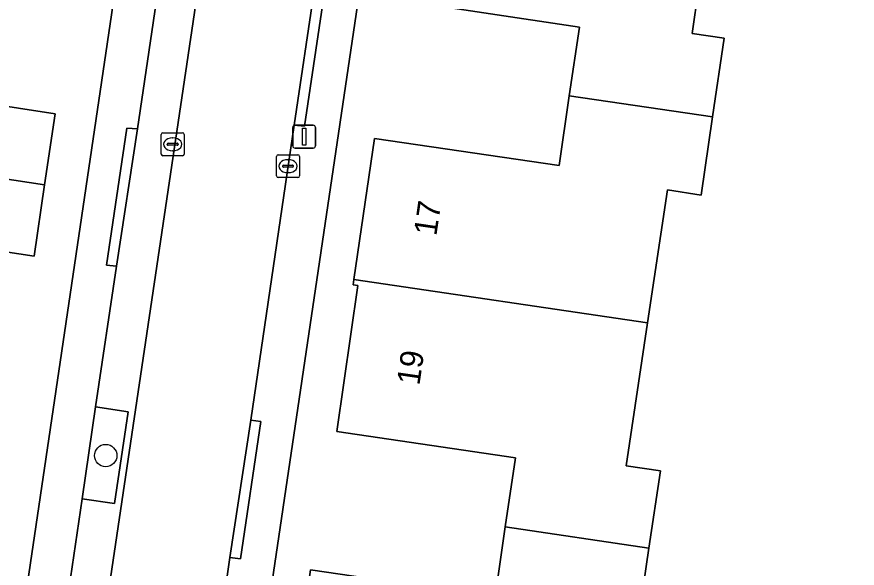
# Model space of a CAD drawing. Extents: x 164148 to 165261, y 382513 to 383432.
# Drawn here: x 164395.92 to 164432.53, y 383094.13 to 383118.15 of the extents above; entities that cross this region are included whole.
import ezdxf

# ---------------------------------------------------------------- set-up
doc = ezdxf.new("R2010")
doc.units = 0
for name, color, linetype in [('IMGEO_Boom', 7, 'Continuous'), ('IMGEO_Erf', 7, 'Continuous'), ('IMGEO_Groenvoorziening', 7, 'Continuous'), ('IMGEO_Kolk', 7, 'Continuous'), ('IMGEO_Lichtmast', 7, 'Continuous'), ('IMGEO_Pand', 7, 'Continuous'), ('IMGEO_Pand_nummerreeks', 7, 'Continuous'), ('IMGEO_Parkeervlak_open', 7, 'Continuous'), ('IMGEO_Rijbaan_lokaal_open', 7, 'Continuous'), ('IMGEO_Voetpad_open', 7, 'Continuous')]:
    doc.layers.add(name, color=color, linetype=linetype)

msp = doc.modelspace()

# ---------------------------------------------------------------- linework, layer by layer
at = {"layer": 'IMGEO_Boom'}
msp.add_circle((164399.793, 383099.032), 0.489, dxfattribs=at)
at = {"layer": 'IMGEO_Erf'}
for points in [[(164408.851, 383199.365), (164399.172, 383200.803), (164378.916, 383061.2), (164379.681, 383061.088), (164380.615, 383067.448), (164390.499, 383065.99), (164389.565, 383059.634), (164395.869, 383058.657), (164395.922, 383059.034), (164391.378, 383059.698), (164394.192, 383078.726), (164411.436, 383195.306)], [(164421.949, 383194.288), (164421.942, 383194.231), (164406.275, 383088.345)], [(164426.176, 383123.197), (164425.335, 383117.433), (164426.73, 383117.23), (164426.229, 383113.792), (164425.732, 383110.385), (164424.265, 383110.612), (164423.396, 383104.816), (164422.462, 383098.587), (164423.955, 383098.366), (164423.456, 383094.996), (164422.953, 383091.598), (164421.472, 383091.817), (164420.582, 383085.788), (164440.975, 383082.755)], [(164406.716, 383087.73), (164407.797, 383087.675), (164408.719, 383094.05), (164416.754, 383092.876), (164417.199, 383095.922), (164417.639, 383098.931), (164409.859, 383100.085), (164410.775, 383106.439), (164410.572, 383106.471), (164410.607, 383106.708), (164411.508, 383112.847), (164419.542, 383111.667), (164419.99, 383114.716), (164420.429, 383117.702), (164412.393, 383118.921)]]:
    msp.add_lwpolyline(points, dxfattribs=at)
msp.add_lwpolyline([(164397.596, 383113.926), (164397.135, 383110.828), (164396.675, 383107.73), (164390.464, 383108.674), (164390.918, 383111.782), (164391.372, 383114.89)], close=True, dxfattribs=at)
at = {"layer": 'IMGEO_Groenvoorziening'}
msp.add_lwpolyline([(164399.356, 383101.152), (164398.767, 383097.145), (164400.18, 383096.94), (164400.774, 383100.946)], close=True, dxfattribs=at)
at = {"layer": 'IMGEO_Kolk'}
for p, q in [((164402.212, 383112.174), (164402.212, 383113.026)), ((164402.287, 383113.1), (164403.139, 383113.1)), ((164402.7, 383112.88), (164402.725, 383112.88)), ((164403.213, 383113.026), (164403.213, 383112.174)), ((164402.471, 383112.594), (164402.471, 383112.606)), ((164402.909, 383112.557), (164402.511, 383112.557)), ((164402.514, 383112.643), (164402.912, 383112.643)), ((164402.955, 383112.606), (164402.955, 383112.594)), ((164403.139, 383112.1), (164402.287, 383112.1)), ((164402.723, 383112.32), (164402.698, 383112.32)), ((164407.311, 383112.145), (164408.163, 383112.145)), ((164407.236, 383111.219), (164407.236, 383112.071)), ((164407.724, 383111.925), (164407.749, 383111.925)), ((164408.237, 383112.071), (164408.237, 383111.219)), ((164407.495, 383111.639), (164407.495, 383111.651)), ((164407.933, 383111.602), (164407.535, 383111.602)), ((164407.538, 383111.688), (164407.936, 383111.688)), ((164407.747, 383111.365), (164407.722, 383111.365)), ((164407.979, 383111.651), (164407.979, 383111.639)), ((164408.163, 383111.145), (164407.311, 383111.145))]:
    msp.add_line(p, q, dxfattribs=at)
for points in [[(164402.212, 383112.174), (164402.212, 383113.026)], [(164402.287, 383113.1), (164403.139, 383113.1)], [(164403.213, 383113.026), (164403.213, 383112.174)], [(164403.139, 383112.1), (164402.287, 383112.1)], [(164407.311, 383112.145), (164408.163, 383112.145)], [(164407.236, 383111.219), (164407.236, 383112.071)], [(164408.237, 383112.071), (164408.237, 383111.219)], [(164408.163, 383111.145), (164407.311, 383111.145)]]:
    msp.add_lwpolyline(points, dxfattribs=at)
for centre, radius, start, end in [((164402.289, 383113.024), 0.0765, 91.552, 178.448), ((164402.289, 383113.024), 0.0765, 91.552, 178.448), ((164403.137, 383113.024), 0.0765, 1.552, 88.448), ((164403.137, 383113.024), 0.0765, 1.552, 88.448), ((164402.511, 383112.603), 0.0403, 85.8775, 175.7526), ((164402.508, 383112.593), 0.0366, 178.938, 274.7102), ((164402.912, 383112.6), 0.043, 264.8664, 352.4533), ((164402.916, 383112.605), 0.0386, 1.7309, 96.639), ((164402.289, 383112.176), 0.0765, 181.552, 268.448), ((164402.289, 383112.176), 0.0765, 181.552, 268.448), ((164403.137, 383112.176), 0.0765, 271.552, 358.448), ((164403.137, 383112.176), 0.0765, 271.552, 358.448), ((164407.313, 383112.069), 0.0765, 91.552, 178.448), ((164407.313, 383112.069), 0.0765, 91.552, 178.448), ((164408.161, 383112.069), 0.0765, 1.552, 88.448), ((164408.161, 383112.069), 0.0765, 1.552, 88.448), ((164407.535, 383111.648), 0.0403, 85.8775, 175.7526), ((164407.532, 383111.638), 0.0366, 178.938, 274.7102), ((164407.936, 383111.645), 0.043, 264.8664, 352.4533), ((164407.94, 383111.65), 0.0386, 1.7309, 96.639), ((164407.313, 383111.221), 0.0765, 181.552, 268.448), ((164407.313, 383111.221), 0.0765, 181.552, 268.448), ((164408.161, 383111.221), 0.0765, 271.552, 358.448), ((164408.161, 383111.221), 0.0765, 271.552, 358.448)]:
    msp.add_arc(centre, radius, start, end, dxfattribs=at)
for centre, major_axis, ratio, start_param, end_param in [((164402.699, 383112.6), (-0.387, 0.002), 0.722429, 4.712389, 7.853982), ((164402.724, 383112.6), (-0.39, 0.002), 0.717154, 1.570796, 4.712389), ((164407.723, 383111.645), (-0.387, 0.002), 0.722429, 4.712389, 7.853982), ((164407.748, 383111.645), (-0.39, 0.002), 0.717154, 1.570796, 4.712389)]:
    msp.add_ellipse(centre, major_axis=major_axis, ratio=ratio, start_param=start_param, end_param=end_param, dxfattribs=at)
at = {"layer": 'IMGEO_Lichtmast'}
for p, q in [((164407.941, 383112.529), (164407.941, 383113.329)), ((164407.941, 383113.329), (164407.941, 383112.529)), ((164408.041, 383113.429), (164408.831, 383113.429)), ((164408.831, 383113.429), (164408.041, 383113.429)), ((164408.931, 383113.329), (164408.931, 383112.529)), ((164408.931, 383112.529), (164408.931, 383113.329)), ((164408.831, 383112.429), (164408.041, 383112.429)), ((164408.041, 383112.429), (164408.831, 383112.429))]:
    msp.add_line(p, q, dxfattribs=at)
msp.add_lwpolyline([(164408.361, 383113.304), (164408.511, 383113.304), (164408.511, 383112.554), (164408.361, 383112.554), (164408.361, 383113.304)], dxfattribs=at)
for centre, start, end in [((164408.041, 383113.329), 90, 180), ((164408.041, 383113.329), 90, 180), ((164408.831, 383113.329), 0, 90), ((164408.831, 383113.329), 360, 90), ((164408.041, 383112.529), 180, 270), ((164408.041, 383112.529), 180, 270), ((164408.831, 383112.529), 270, 0), ((164408.831, 383112.529), 270, 0)]:
    msp.add_arc(centre, 0.1, start, end, dxfattribs=at)
at = {"layer": 'IMGEO_Pand'}
for points in [[(164419.99, 383114.716), (164426.229, 383113.792), (164426.73, 383117.23), (164425.335, 383117.433), (164426.176, 383123.197), (164413.308, 383125.101), (164412.393, 383118.921), (164420.429, 383117.702)], [(164390.918, 383111.782), (164397.135, 383110.828), (164397.596, 383113.926), (164391.372, 383114.89)], [(164419.99, 383114.716), (164419.542, 383111.667), (164411.508, 383112.847), (164410.607, 383106.708), (164423.396, 383104.816), (164424.265, 383110.612), (164425.732, 383110.385), (164426.229, 383113.792)], [(164390.918, 383111.782), (164390.464, 383108.674), (164396.675, 383107.73), (164397.135, 383110.828)], [(164417.199, 383095.922), (164423.456, 383094.996), (164423.955, 383098.366), (164422.462, 383098.587), (164423.396, 383104.816), (164410.607, 383106.708), (164410.572, 383106.471), (164410.775, 383106.439), (164409.859, 383100.085), (164417.639, 383098.931)], [(164417.199, 383095.922), (164416.754, 383092.876), (164408.719, 383094.05), (164407.797, 383087.675), (164420.582, 383085.788), (164421.472, 383091.817), (164422.953, 383091.598), (164423.456, 383094.996)]]:
    msp.add_lwpolyline(points, close=True, dxfattribs=at)
at = {"layer": 'IMGEO_Parkeervlak_open'}
for points in [[(164399.188, 383088.217), (164414.335, 383190.242)], [(164401.991, 383118.78), (164401.179, 383113.271), (164400.259, 383107.284), (164399.356, 383101.152), (164400.774, 383100.946), (164400.18, 383096.94), (164398.767, 383097.145), (164397.896, 383091.225), (164397.863, 383090.999)]]:
    msp.add_lwpolyline(points, dxfattribs=at)
at = {"layer": 'IMGEO_Rijbaan_lokaal_open'}
msp.add_lwpolyline([(164404.475, 383089.481), (164405.205, 383094.591), (164406.114, 383100.579), (164408.006, 383113.427), (164408.896, 383119.401), (164410.784, 383132.238), (164411.214, 383135.198), (164412.649, 383144.607), (164413.486, 383150.562), (164415.388, 383163.375), (164416.258, 383169.346), (164418.196, 383182.231), (164419.071, 383188.196), (164419.776, 383193.144), (164414.808, 383193.935), (164414.335, 383190.242), (164399.188, 383088.217), (164399.165, 383087.878)], dxfattribs=at)
at = {"layer": 'IMGEO_Voetpad_open'}
for points in [[(164411.436, 383195.306), (164394.192, 383078.726), (164404.649, 383077.179), (164406.174, 383076.848), (164416.488, 383075.314), (164419.302, 383074.895), (164421.248, 383074.597), (164436.915, 383072.291), (164449.7, 383070.397), (164451.274, 383070.164), (164461.739, 383068.623), (164479.002, 383185.851)], [(164406.275, 383088.345), (164421.942, 383194.231)], [(164409.342, 383119.345), (164408.449, 383113.388), (164408.006, 383113.427), (164406.114, 383100.579), (164406.555, 383100.525), (164405.669, 383094.528), (164405.205, 383094.591), (164404.475, 383089.481)], [(164398.232, 383084.837), (164399.284, 383085.244), (164397.077, 383085.617), (164397.863, 383090.999), (164397.896, 383091.225), (164398.767, 383097.145), (164399.356, 383101.152), (164400.259, 383107.284), (164399.822, 383107.334), (164400.709, 383113.307), (164401.179, 383113.271), (164401.991, 383118.78)]]:
    msp.add_lwpolyline(points, dxfattribs=at)
for points in [[(164408.896, 383119.401), (164408.006, 383113.427), (164408.449, 383113.388), (164409.342, 383119.345)], [(164400.709, 383113.307), (164399.822, 383107.334), (164400.259, 383107.284), (164401.179, 383113.271)], [(164406.114, 383100.579), (164405.205, 383094.591), (164405.669, 383094.528), (164406.555, 383100.525)]]:
    msp.add_lwpolyline(points, close=True, dxfattribs=at)

# ---------------------------------------------------------------- texts
at = {"layer": 'IMGEO_Pand_nummerreeks'}
for s, rotation, p in [('17', 81.6429, (164414.196, 383108.577)), ('19', 81.7906, (164413.458, 383102.065))]:
    msp.add_text(s, height=1, rotation=rotation, dxfattribs=at).set_placement(p)

doc.saveas('drawing.dxf')
